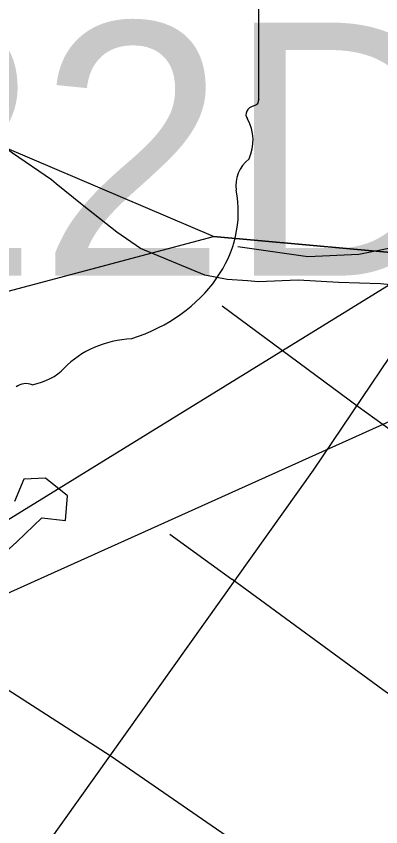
# Model space of a CAD drawing. Extents: x 0 to 34, y 0 to 22.
# Drawn here: x 5.9862 to 6.1719, y 17.5249 to 17.9375 of the extents above; entities that cross this region are included whole.
import ezdxf

# ---------------------------------------------------------------- set-up
doc = ezdxf.new("R2010")
doc.units = 0
for name, color, linetype in [('GM_X_City_Street', 7, 'Continuous'), ('GM_X_Corporation', 7, 'Continuous'), ('GM_X_County_Road', 7, 'Continuous'), ('GM_X_Major_River', 7, 'Continuous'), ('GM_X_Rail_Line', 7, 'Continuous'), ('GM_X_State_Route', 7, 'Continuous'), ('GM_X_State_Shield', 7, 'Continuous'), ('SH_Text', 7, 'Continuous')]:
    doc.layers.add(name, color=color, linetype=linetype)

msp = doc.modelspace()

# ---------------------------------------------------------------- linework, layer by layer
at = {"layer": 'GM_X_City_Street'}
msp.add_line((6.06445, 17.67378), (6.09606, 17.65088), dxfattribs=at)
at = {"layer": 'GM_X_Corporation'}
msp.add_lwpolyline([(5.73858, 18.6518), (5.74815, 18.67394), (5.75334, 18.68633), (5.7584, 18.69266), (5.77868, 18.71988), (5.79472, 18.7434), (5.80014, 18.74934), (5.81047, 18.75404), (5.8223, 18.75795), (5.83453, 18.763), (5.8411, 18.76929), (5.84742, 18.78128), (5.8537, 18.79137), (5.85878, 18.79884), (5.87042, 18.81184), (5.87932, 18.82074), (5.88563, 18.84977), (6.74678, 18.77106), (6.66967, 17.77276), (6.08674, 17.82542), (5.72754, 17.97857)], dxfattribs=at)
msp.add_lwpolyline([(6.66967, 17.77276), (6.59067, 16.75631), (5.54549, 16.85525), (5.58671, 17.52328), (5.56589, 17.57675), (5.57345, 17.59363), (5.59139, 17.63529), (5.60336, 17.66382), (5.61551, 17.69993), (6.08674, 17.82542)], close=True, dxfattribs=at)
at = {"layer": 'GM_X_County_Road'}
for p, q in [((6.09107, 17.79003), (6.16031, 17.73884)), ((6.16031, 17.73884), (6.2371, 17.68367)), ((6.03412, 17.5611), (6.17075, 17.46721))]:
    msp.add_line(p, q, dxfattribs=at)
for points in [[(6.21471, 17.56504), (6.17297, 17.59461), (6.09606, 17.65088)], [(5.92962, 17.62793), (5.97186, 17.60099), (6.03412, 17.5611)]]:
    msp.add_lwpolyline(points, dxfattribs=at)
at = {"layer": 'GM_X_Major_River'}
msp.add_lwpolyline([(5.97487, 17.6595), (5.98646, 17.66992), (5.99923, 17.68221), (6.01134, 17.68083), (6.01235, 17.69336), (6.00115, 17.70232), (5.99014, 17.70178), (5.98536, 17.69047)], dxfattribs=at)
at = {"layer": 'GM_X_Rail_Line'}
for points in [[(5.19785, 15.33512), (5.23856, 15.69988), (5.25306, 15.832), (5.26931, 16.00821), (5.28851, 16.17841), (5.3068, 16.25578), (5.3233, 16.355), (5.32062, 16.40147), (5.32471, 16.46786), (5.38344, 16.63306), (5.40116, 16.66967), (5.70831, 17.10401), (6.13763, 17.70647), (6.20126, 17.80077), (6.22365, 17.82316), (6.26385, 17.83966), (6.33705, 17.85882)], [(6.33705, 17.85882), (6.32143, 17.86158), (6.29356, 17.85805), (6.19948, 17.82398), (6.16068, 17.81615), (6.13464, 17.81498), (6.09914, 17.82014)]]:
    msp.add_lwpolyline(points, dxfattribs=at)
at = {"layer": 'GM_X_State_Route'}
for points in [[(6.00653, 17.85226), (6.00419, 17.85415), (5.98435, 17.86785), (5.95405, 17.89002), (5.91935, 17.91556), (5.88603, 17.93947), (5.85934, 17.95826), (5.84936, 17.96245), (5.84089, 17.96547), (5.83253, 17.96639), (5.82638, 17.96663), (5.80456, 17.96175)], [(6.20051, 17.79832), (6.1717, 17.80124), (6.15036, 17.80198), (6.12975, 17.80308), (6.10951, 17.80235), (6.10404, 17.80273), (6.09369, 17.80345), (6.08228, 17.80566), (6.04958, 17.81933), (6.03751, 17.82758), (6.01975, 17.8415), (6.00653, 17.85226)]]:
    msp.add_lwpolyline(points, dxfattribs=at)
at = {"layer": 'GM_X_State_Shield'}
for p, q in [((6.10973, 17.89519), (6.10973, 17.99988)), ((6.1097, 17.89522), (6.10973, 17.89519))]:
    msp.add_line(p, q, dxfattribs=at)
for centre, major_axis, start_param, end_param in [((6.10581, 17.89479), (0.00393, 0), 5.05454, 6.418171), ((6.10888, 17.88751), (0.00568, 0), 1.883978, 3.671073), ((6.07276, 17.87427), (0.03409, 0), 5.934695, 6.695948), ((6.12287, 17.85138), (0.0248, 0), 2.387724, 3.262537), ((6.0119, 17.83807), (0.08742, 0), 5.101752, 6.440018), ((6.04877, 17.73517), (0.04788, 0), 1.647645, 2.488434), ((5.9881, 17.77196), (0.02824, 0), 4.937069, 5.64225), ((5.99131, 17.74445), (0.00752, 0), 1.147584, 2.315152)]:
    msp.add_ellipse(centre, major_axis=major_axis, ratio=0.8, start_param=start_param, end_param=end_param, dxfattribs=at)
at = {"layer": 'SH_Text'}
for p, q in [((6.89286, 18.24186), (5.75801, 17.54321)), ((5.75801, 17.54321), (6.89286, 18.05332))]:
    msp.add_line(p, q, dxfattribs=at)

# ---------------------------------------------------------------- texts
at = {"layer": 'GM_X_State_Shield'}
msp.add_text('122D', height=0.128788, dxfattribs=at).set_placement((5.80586, 17.80547))

doc.saveas('drawing.dxf')
